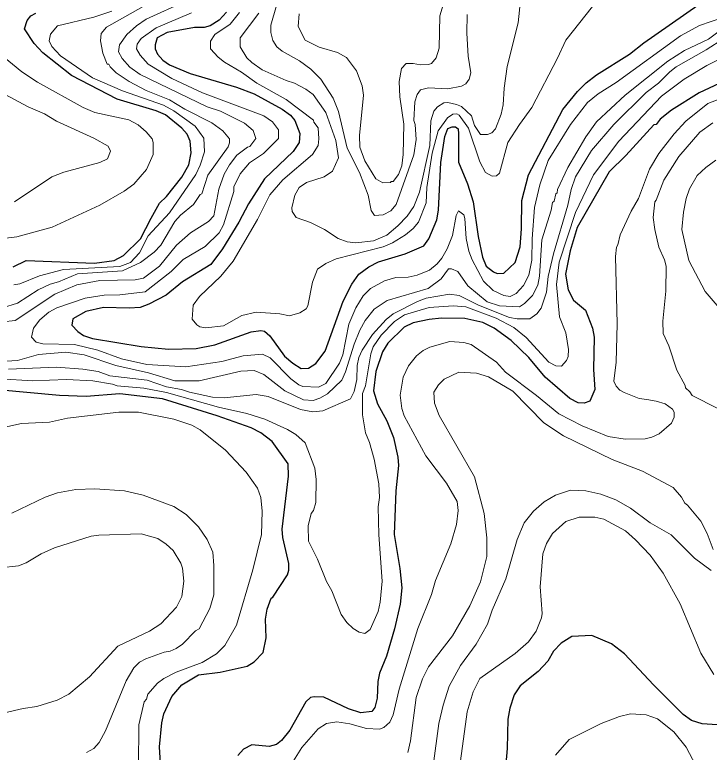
# Model space of a CAD drawing. Extents: x 598.3 to 623.2, y 6902.2 to 6930.1.
# Drawn here: x 615.758 to 617.225, y 6913.109 to 6914.667 of the extents above; entities that cross this region are included whole.
import ezdxf

# ---------------------------------------------------------------- set-up
doc = ezdxf.new("R2010")
doc.units = 0
doc.header["$LTSCALE"] = 0.032
doc.layers.add('1', color=7, linetype='Continuous', lineweight=25)
doc.layers.add('2', color=7, linetype='Continuous', lineweight=13)

msp = doc.modelspace()

# ---------------------------------------------------------------- linework, layer by layer
at = {"layer": '1'}
for points in [[(615.891, 6913.9979), (615.9031, 6913.9894), (615.9223, 6913.9831), (616.0251, 6913.9661), (616.0824, 6913.9605), (616.1411, 6913.962), (616.1805, 6913.9694), (616.2572, 6913.9975), (616.278, 6914), (616.2857, 6913.9983), (616.2964, 6913.9884), (616.3279, 6913.9457), (616.3451, 6913.9309), (616.3626, 6913.92), (616.3783, 6913.9203), (616.394, 6913.9306), (616.4133, 6913.9564), (616.4517, 6914.0623), (616.4702, 6914.0982), (616.4847, 6914.1191), (616.5059, 6914.1347), (616.5259, 6914.145), (616.5826, 6914.1618), (616.6223, 6914.1792), (616.6329, 6914.1938), (616.6495, 6914.2341), (616.653, 6914.2546), (616.6581, 6914.3553), (616.666, 6914.41), (616.6726, 6914.4265), (616.6815, 6914.4303), (616.6886, 6914.4307), (616.6946, 6914.4259), (616.695, 6914.4156), (616.6953, 6914.3972), (616.6954, 6914.3762), (616.6952, 6914.356), (616.714, 6914.3102), (616.7259, 6914.2718), (616.7364, 6914.1983), (616.7461, 6914.1552), (616.7536, 6914.136), (616.7691, 6914.124), (616.7769, 6914.1208), (616.7913, 6914.1212), (616.8149, 6914.1435), (616.8254, 6914.1766), (616.8286, 6914.2151), (616.829, 6914.2745), (616.8428, 6914.3291), (616.9154, 6914.4667), (616.9466, 6914.505), (616.9652, 6914.5236), (616.9868, 6914.5402), (617.0563, 6914.5839), (617.0868, 6914.608), (617.201, 6914.6873)], [(615.7547, 6914.1346), (615.782, 6914.1482), (615.9267, 6914.1426), (615.9678, 6914.1482), (615.9878, 6914.1582), (616.0233, 6914.1938), (616.046, 6914.2375), (616.0638, 6914.2691), (616.0788, 6914.2832), (616.1111, 6914.3239), (616.1254, 6914.3498), (616.1308, 6914.3757), (616.1287, 6914.3998), (616.1219, 6914.4146), (616.1111, 6914.4278), (616.0766, 6914.4558), (616.0569, 6914.464), (615.9744, 6914.4885), (615.8779, 6914.5389), (615.8173, 6914.5865), (615.7988, 6914.6067), (615.7789, 6914.6371), (615.7839, 6914.6547), (615.7917, 6914.6647), (615.8025, 6914.6704)], [(616.2049, 6914.6727), (616.1897, 6914.6556), (616.171, 6914.6439), (616.1579, 6914.6405), (616.1378, 6914.6404), (616.0796, 6914.6298), (616.0589, 6914.6184), (616.0547, 6914.6038), (616.0546, 6914.5949), (616.0593, 6914.584), (616.0708, 6914.571), (616.0846, 6914.5616), (616.1287, 6914.5431), (616.2263, 6914.5139), (616.2637, 6914.4998), (616.3225, 6914.4674), (616.3407, 6914.4547), (616.3494, 6914.4438), (616.3598, 6914.4165), (616.3584, 6914.3974), (616.346, 6914.3779), (616.2853, 6914.3204), (616.2518, 6914.2679), (616.2314, 6914.2287), (616.1971, 6914.1724), (616.1719, 6914.1392), (616.1125, 6914.1029), (616.0776, 6914.0748), (616.0413, 6914.0554), (616.0229, 6914.0486), (615.9999, 6914.047), (615.9452, 6914.0486), (615.908, 6914.0401), (615.8807, 6914.0249), (615.8786, 6914.0112), (615.891, 6913.9979)], [(617.2455, 6914.5222), (617.2032, 6914.5019), (617.1454, 6914.4657), (617.1211, 6914.4463), (617.1127, 6914.435), (617.1076, 6914.4344), (617.0486, 6914.3698), (617.0131, 6914.335), (616.946, 6914.2175), (616.9309, 6914.1681), (616.9211, 6914.1194), (616.9267, 6914.0861), (616.9384, 6914.0639), (616.9634, 6914.0431), (616.978, 6914.0047), (616.9816, 6913.9858), (616.98, 6913.9179), (616.9831, 6913.8752), (616.9728, 6913.8506), (616.9605, 6913.8464), (616.9483, 6913.8471), (616.9304, 6913.8562), (616.8786, 6913.9016), (616.8438, 6913.9428), (616.8062, 6913.9787), (616.7706, 6914.0048), (616.7466, 6914.017), (616.7083, 6914.0252), (616.659, 6914.0261), (616.6332, 6914.0236), (616.5992, 6914.0159), (616.5802, 6914.0074), (616.5463, 6913.9735), (616.5347, 6913.9546), (616.5205, 6913.9136), (616.5154, 6913.8728), (616.524, 6913.8454), (616.5436, 6913.8094), (616.5582, 6913.7742), (616.5672, 6913.7327), (616.5687, 6913.7149), (616.5631, 6913.6614), (616.5591, 6913.5687), (616.5712, 6913.4969), (616.5752, 6913.4564), (616.572, 6913.4221)], [(616.0669, 6913.062), (616.0637, 6913.1201), (616.0685, 6913.1709), (616.0728, 6913.1897), (616.0901, 6913.2268), (616.1109, 6913.2515), (616.146, 6913.2722), (616.1919, 6913.2781), (616.249, 6913.2905), (616.2639, 6913.3001), (616.2826, 6913.3194), (616.2887, 6913.3506), (616.2879, 6913.3904), (616.2911, 6913.4115), (616.2998, 6913.4346), (616.3034, 6913.4362), (616.334, 6913.4836), (616.3372, 6913.4935), (616.3372, 6913.5079), (616.3244, 6913.5627), (616.3228, 6913.5801), (616.3364, 6913.6922), (616.3356, 6913.7182), (616.3014, 6913.7655), (616.2779, 6913.7841), (616.2572, 6913.794), (616.1856, 6913.8197), (616.0698, 6913.8553), (615.9798, 6913.8665), (615.9089, 6913.8609), (615.8525, 6913.8626), (615.7214, 6913.8747)], [(616.572, 6913.4221), (616.5601, 6913.3694), (616.5429, 6913.312), (616.5283, 6913.2761), (616.525, 6913.2586), (616.5234, 6913.223), (616.5186, 6913.2037), (616.5124, 6913.1951), (616.4887, 6913.1923), (616.4629, 6913.2006), (616.4108, 6913.2251), (616.3905, 6913.2262), (616.3825, 6913.2244), (616.373, 6913.2157), (616.3391, 6913.1553), (616.3212, 6913.1334), (616.3105, 6913.1251), (616.2955, 6913.1211), (616.2589, 6913.1247), (616.241, 6913.1153), (616.2293, 6913.1021)], [(617.38, 6913.0992), (617.3194, 6913.1483), (617.2944, 6913.1581), (617.2523, 6913.1663), (617.2102, 6913.1687), (617.187, 6913.1762), (617.1696, 6913.1887), (617.1074, 6913.2511), (617.0461, 6913.3171), (617.0186, 6913.3381), (616.9768, 6913.3557), (616.9347, 6913.3532), (616.9118, 6913.3393), (616.8959, 6913.3225), (616.884, 6913.301), (616.8636, 6913.2798), (616.8257, 6913.2491), (616.8126, 6913.2305), (616.8036, 6913.2022), (616.7995, 6913.179), (616.7979, 6913.1168), (616.7906, 6913.029)]]:
    msp.add_lwpolyline(points, dxfattribs=at)
at = {"layer": '2'}
for points in [[(616.7137, 6914.6675), (616.7128, 6914.6286), (616.7154, 6914.5795), (616.721, 6914.5448), (616.7177, 6914.5313), (616.711, 6914.5214), (616.7012, 6914.5162), (616.673, 6914.511), (616.6319, 6914.5125), (616.6151, 6914.5084), (616.6078, 6914.4989), (616.6028, 6914.4831), (616.6012, 6914.4435), (616.6037, 6914.4354), (616.606, 6914.4035), (616.6012, 6914.3711), (616.5639, 6914.2666), (616.5522, 6914.2531), (616.5361, 6914.2444), (616.5181, 6914.2433), (616.5109, 6914.2535), (616.5042, 6914.2862), (616.4863, 6914.3342), (616.4604, 6914.3854), (616.4418, 6914.4629), (616.4302, 6914.4909), (616.4044, 6914.5311), (616.3832, 6914.5523), (616.3597, 6914.5701), (616.3229, 6914.5901), (616.3116, 6914.5997), (616.3031, 6914.6126), (616.2985, 6914.63), (616.2985, 6914.645), (616.3211, 6914.7241)], [(615.7321, 6914.0479), (615.7636, 6914.0581), (615.8077, 6914.0858), (615.8325, 6914.0982), (615.8505, 6914.1029), (615.8907, 6914.12), (615.9853, 6914.1259), (616.0235, 6914.1438), (616.0523, 6914.1652), (616.0663, 6914.1803), (616.0962, 6914.2302), (616.108, 6914.2436), (616.1352, 6914.2661), (616.1494, 6914.2872), (616.1528, 6914.2887), (616.1661, 6914.328), (616.2084, 6914.3884), (616.2118, 6914.3968), (616.2116, 6914.4047), (616.1978, 6914.422), (616.174, 6914.4387), (616.1174, 6914.4678), (616.085, 6914.4873), (616.0356, 6914.5071), (615.9995, 6914.5259), (615.9719, 6914.5446), (615.9593, 6914.5571), (615.9568, 6914.5625), (615.9535, 6914.563), (615.9442, 6914.586), (615.9391, 6914.6119), (615.9407, 6914.6273), (615.9515, 6914.6408), (616.068, 6914.7075)], [(616.1191, 6914.6961), (616.0354, 6914.6579), (616.0152, 6914.6438), (615.9945, 6914.6254), (615.9793, 6914.6035), (615.9771, 6914.5887), (615.985, 6914.5751), (616.0013, 6914.5564), (616.0232, 6914.5408), (616.1643, 6914.4727), (616.1923, 6914.4635), (616.2432, 6914.4382), (616.2612, 6914.4224), (616.2674, 6914.4055), (616.2544, 6914.3887), (616.2497, 6914.3876), (616.2271, 6914.3706), (616.2115, 6914.3501), (616.2003, 6914.3302), (616.1893, 6914.299), (616.1784, 6914.2421), (616.1674, 6914.2303), (616.1294, 6914.2067), (616.0997, 6914.1802), (616.0636, 6914.1361), (616.0296, 6914.1109), (616.0124, 6914.107), (615.9377, 6914.1054), (615.8894, 6914.0964), (615.8424, 6914.0769), (615.7592, 6914.021), (615.7328, 6914.018)], [(616.8259, 6914.6972), (616.8212, 6914.6504), (616.7979, 6914.5576), (616.7915, 6914.512), (616.7896, 6914.4772), (616.785, 6914.4569), (616.7734, 6914.426), (616.7655, 6914.4179), (616.7568, 6914.4139), (616.7414, 6914.4139), (616.7293, 6914.4335), (616.7225, 6914.4533), (616.7019, 6914.4733), (616.6913, 6914.4779), (616.6724, 6914.4817), (616.6641, 6914.481), (616.6506, 6914.4728), (616.6434, 6914.4635), (616.6366, 6914.4428), (616.6346, 6914.3909), (616.6126, 6914.2921), (616.601, 6914.2622), (616.5868, 6914.2414), (616.5674, 6914.2212), (616.5441, 6914.2018), (616.5159, 6914.1897)], [(616.3987, 6914.3906), (616.3871, 6914.3722), (616.3245, 6914.3184), (616.2966, 6914.2865), (616.2707, 6914.2346), (616.2192, 6914.1464), (616.1929, 6914.1148), (616.1482, 6914.0718), (616.135, 6914.0534), (616.1326, 6914.0243), (616.1425, 6914.0119), (616.1489, 6914.0075), (616.1618, 6914.0058), (616.1992, 6914.01), (616.2379, 6914.0314), (616.2676, 6914.0389), (616.3178, 6914.0349), (616.3383, 6914.0309), (616.3601, 6914.0374), (616.3735, 6914.0455), (616.3769, 6914.0523), (616.3867, 6914.1024), (616.3975, 6914.1298), (616.415, 6914.1417), (616.4366, 6914.1511), (616.5358, 6914.1769), (616.5556, 6914.1853), (616.5834, 6914.2023), (616.5995, 6914.2155), (616.611, 6914.2286), (616.6269, 6914.2699), (616.6285, 6914.3019), (616.6398, 6914.375), (616.6526, 6914.4216), (616.6722, 6914.4497), (616.6832, 6914.4574), (616.6918, 6914.4581), (616.6967, 6914.455), (616.716, 6914.4278), (616.7403, 6914.3563), (616.7522, 6914.3342), (616.7664, 6914.3264), (616.7752, 6914.3265), (616.7819, 6914.3324), (616.7997, 6914.3973), (616.8237, 6914.4356), (616.8503, 6914.4713), (616.9044, 6914.5757), (616.9216, 6914.6135), (616.9783, 6914.6849)], [(616.3584, 6914.669), (616.3567, 6914.6426), (616.3714, 6914.6137), (616.4007, 6914.599), (616.4396, 6914.5876), (616.4586, 6914.5772), (616.4798, 6914.5487), (616.4917, 6914.5171), (616.4943, 6914.4971), (616.4863, 6914.4122), (616.487, 6914.3873), (616.4972, 6914.3586), (616.5204, 6914.3207), (616.5356, 6914.3118), (616.5516, 6914.3126), (616.5529, 6914.315), (616.5574, 6914.3152), (616.5682, 6914.3293), (616.5752, 6914.3482), (616.5784, 6914.372), (616.5801, 6914.4362), (616.5712, 6914.4939), (616.5697, 6914.5261), (616.575, 6914.5533), (616.5844, 6914.5643), (616.5998, 6914.5643), (616.6152, 6914.5611), (616.6322, 6914.5619), (616.6384, 6914.5644), (616.6481, 6914.5765), (616.6546, 6914.5965), (616.6558, 6914.6651), (616.6625, 6914.688)], [(616.1311, 6914.6709), (616.057, 6914.6395), (616.0247, 6914.6167), (616.0168, 6914.6049), (616.0153, 6914.5953), (616.0226, 6914.5818), (616.0401, 6914.5627), (616.0901, 6914.5326), (616.1542, 6914.5023), (616.2841, 6914.4533), (616.3022, 6914.4406), (616.3153, 6914.4241), (616.3147, 6914.4054), (616.2837, 6914.3738), (616.2538, 6914.3545), (616.2343, 6914.331), (616.2209, 6914.3033), (616.2207, 6914.2934), (616.1986, 6914.223), (616.1898, 6914.2062), (616.1604, 6914.1778), (616.1136, 6914.1497), (616.0881, 6914.1249), (616.0337, 6914.082), (615.98, 6914.0757), (615.9471, 6914.0745), (615.9066, 6914.0681), (615.8469, 6914.0479), (615.8303, 6914.0388), (615.8109, 6914.0226), (615.7974, 6914.0048), (615.7932, 6913.9859), (615.803, 6913.9756), (615.8174, 6913.9718), (615.8839, 6913.9701), (615.9336, 6913.9582), (615.9836, 6913.94), (616.0372, 6913.9281), (616.1193, 6913.9233), (616.1955, 6913.9343), (616.2404, 6913.9467), (616.2812, 6913.9498), (616.2971, 6913.9424), (616.3413, 6913.8981), (616.3578, 6913.8854), (616.3664, 6913.882), (616.3993, 6913.8805), (616.4147, 6913.8881), (616.444, 6913.9311), (616.4506, 6913.9483), (616.4636, 6914.0133), (616.4784, 6914.0476), (616.4939, 6914.0734), (616.5094, 6914.0886), (616.5389, 6914.1049), (616.5626, 6914.1119), (616.5888, 6914.1127), (616.6079, 6914.1167), (616.6342, 6914.1274), (616.6505, 6914.1409), (616.6601, 6914.1529), (616.6711, 6914.1727), (616.6822, 6914.2011), (616.6903, 6914.2429), (616.6951, 6914.2531), (616.7062, 6914.2446), (616.7087, 6914.237), (616.7112, 6914.1944), (616.7169, 6914.1674), (616.724, 6914.1495), (616.7479, 6914.1045), (616.7684, 6914.0847), (616.7909, 6914.0742), (616.8043, 6914.0722), (616.8171, 6914.0779), (616.8326, 6914.0949), (616.8441, 6914.117), (616.8504, 6914.1488), (616.8505, 6914.1934), (616.8554, 6914.2597), (616.8667, 6914.308), (616.8846, 6914.3591), (616.9321, 6914.4354), (616.9678, 6914.4817), (616.9901, 6914.5), (617.0284, 6914.5237), (617.164, 6914.6228), (617.2043, 6914.6448), (617.2537, 6914.6614)], [(615.9631, 6914.6751), (615.9247, 6914.6623)], [(616.2327, 6914.6718), (616.2127, 6914.647), (616.1809, 6914.6256), (616.1713, 6914.6114), (616.1713, 6914.5953), (616.1875, 6914.5773), (616.201, 6914.5669), (616.2372, 6914.5456), (616.2693, 6914.5224), (616.3311, 6914.4881), (616.3888, 6914.4448), (616.3895, 6914.4401), (616.3986, 6914.4283), (616.4005, 6914.405), (616.3987, 6914.3906)], [(616.5159, 6914.1897), (616.4784, 6914.1855), (616.4601, 6914.1872), (616.4412, 6914.1942), (616.412, 6914.2137), (616.3829, 6914.2282), (616.3521, 6914.2389), (616.3437, 6914.2513), (616.343, 6914.2594), (616.3498, 6914.286), (616.3585, 6914.3019), (616.3743, 6914.3124), (616.4112, 6914.3245), (616.4294, 6914.3369), (616.4417, 6914.3652), (616.4361, 6914.4014), (616.4148, 6914.461), (616.3882, 6914.4986), (616.3727, 6914.5102), (616.3489, 6914.5229), (616.3315, 6914.5282), (616.2807, 6914.5507), (616.2585, 6914.5661), (616.2484, 6914.5762), (616.234, 6914.5992), (616.2338, 6914.6185), (616.2737, 6914.6707)], [(616.782, 6914.052), (616.8242, 6914.05), (616.8345, 6914.0569), (616.8515, 6914.0738), (616.8626, 6914.0956), (616.8666, 6914.1148), (616.8713, 6914.1919), (616.891, 6914.2546), (616.8939, 6914.2705), (616.8973, 6914.2736), (616.9007, 6914.2888), (616.9039, 6914.291), (616.9046, 6914.2976), (616.9264, 6914.3447), (616.9643, 6914.4092), (616.9869, 6914.4406), (617.0469, 6914.4975), (617.1376, 6914.5689), (617.1726, 6914.5915), (617.2231, 6914.6158), (617.2878, 6914.664)], [(615.9247, 6914.6623), (615.8482, 6914.6438), (615.8335, 6914.6262), (615.8306, 6914.6122), (615.8361, 6914.6001), (615.8549, 6914.5804), (615.9225, 6914.534), (615.9854, 6914.5067), (616.0723, 6914.4758), (616.0942, 6914.4641), (616.1387, 6914.4317), (616.1574, 6914.4066), (616.1591, 6914.3773), (616.1498, 6914.3492), (616.1402, 6914.3296), (616.0849, 6914.2486), (616.0397, 6914.1999), (616.0213, 6914.1644), (616.0024, 6914.1438), (615.98, 6914.135), (615.8609, 6914.1291), (615.8101, 6914.1158), (615.7686, 6914.0985), (615.756, 6914.0964)], [(617.2557, 6914.6172), (617.2183, 6914.5931), (617.1546, 6914.5569), (617.1415, 6914.5469), (617.1176, 6914.5223), (617.0915, 6914.5026), (617.0236, 6914.4354), (616.9758, 6914.3804), (616.9425, 6914.325), (616.9331, 6914.2983), (616.9263, 6914.2647), (616.8959, 6914.1623), (616.8845, 6914.114), (616.8812, 6914.0811), (616.8699, 6914.0471), (616.8609, 6914.0349), (616.846, 6914.0244), (616.8192, 6914.0244), (616.8028, 6914.0274), (616.7376, 6914.0533), (616.6966, 6914.0737), (616.6762, 6914.077), (616.6271, 6914.0681), (616.6084, 6914.0616)], [(616.5252, 6913.4065), (616.53, 6913.426), (616.534, 6913.4707), (616.5267, 6913.5685), (616.5258, 6913.6271), (616.5283, 6913.6472), (616.5267, 6913.6761), (616.517, 6913.7279), (616.5074, 6913.7632), (616.4991, 6913.7835), (616.4927, 6913.8215), (616.4926, 6913.8669), (616.4991, 6913.8833), (616.5103, 6913.9506), (616.5151, 6913.9654), (616.5319, 6913.9901), (616.5597, 6914.0193), (616.5809, 6914.033), (616.6333, 6914.0486), (616.6843, 6914.052), (616.711, 6914.0503), (616.7747, 6914.0259), (616.8121, 6914.0061), (616.838, 6913.9851), (616.8857, 6913.9334), (616.9005, 6913.9257), (616.9131, 6913.9244), (616.9235, 6913.9366), (616.9266, 6913.9448), (616.9274, 6913.9597), (616.9218, 6913.995), (616.9088, 6914.029), (616.9023, 6914.0975), (616.908, 6914.1445), (616.9425, 6914.2493), (616.9802, 6914.3291), (617.0338, 6914.4003), (617.1238, 6914.4953), (617.172, 6914.531), (617.2194, 6914.5601), (617.2971, 6914.599)], [(615.6317, 6914.1823), (615.7623, 6914.1976), (615.8373, 6914.2187), (615.9378, 6914.265), (615.989, 6914.2946), (616.0096, 6914.3095), (616.036, 6914.3399), (616.0506, 6914.372), (616.0506, 6914.3973), (616.048, 6914.4052), (616.0357, 6914.4199), (616.0183, 6914.4348), (615.9987, 6914.4454), (615.9269, 6914.4605), (615.9023, 6914.471), (615.806, 6914.525), (615.7726, 6914.5469), (615.7332, 6914.579)], [(615.7374, 6914.499), (615.7861, 6914.4723), (615.8211, 6914.4581), (615.8465, 6914.4422), (615.9247, 6914.4063), (615.955, 6914.3894), (615.9601, 6914.3791), (615.9542, 6914.3628), (615.9379, 6914.3551), (615.8616, 6914.3345), (615.836, 6914.325), (615.7577, 6914.272)], [(617.2714, 6914.4987), (617.2218, 6914.4796), (617.1755, 6914.4425), (617.1509, 6914.4154), (617.1186, 6914.3738), (617.0986, 6914.341), (617.0755, 6914.2786), (617.0598, 6914.2519), (617.0366, 6914.2021), (617.0318, 6914.1807), (617.0286, 6914.1762), (617.0265, 6914.1561), (617.0302, 6914.0141), (617.0285, 6913.9332), (617.023, 6913.8933), (617.028, 6913.8824), (617.0358, 6913.8739), (617.045, 6913.8688), (617.0769, 6913.8561), (617.0928, 6913.8545), (617.1125, 6913.8504), (617.1317, 6913.8448), (617.1475, 6913.8341), (617.1508, 6913.8271), (617.1509, 6913.8168), (617.145, 6913.8039), (617.1192, 6913.7815), (617.1033, 6913.7743), (617.0897, 6913.7712), (617.0474, 6913.7701), (617.0113, 6913.7758), (616.9562, 6913.7983), (616.9074, 6913.824), (616.8598, 6913.8629), (616.7943, 6913.9122), (616.7758, 6913.9331), (616.7221, 6913.9703), (616.7064, 6913.975), (616.6768, 6913.9765), (616.635, 6913.9651), (616.6206, 6913.958), (616.6066, 6913.9463), (616.5893, 6913.9254), (616.5784, 6913.9013), (616.5721, 6913.8635), (616.5756, 6913.8352), (616.5805, 6913.8196), (616.6259, 6913.7352), (616.6701, 6913.6777), (616.6925, 6913.6389), (616.6942, 6913.6194), (616.6909, 6913.59), (616.6791, 6913.5493), (616.6463, 6913.4721), (616.6381, 6913.4424), (616.6093, 6913.3706), (616.57, 6913.2422), (616.5575, 6913.1877), (616.5499, 6913.1727), (616.5372, 6913.1613), (616.5281, 6913.1575), (616.5007, 6913.1587), (616.4655, 6913.1687), (616.4382, 6913.1729), (616.4166, 6913.1695), (616.3991, 6913.1584), (616.3644, 6913.119), (616.3399, 6913.0794)], [(617.1563, 6913.9162), (617.1395, 6913.9675), (617.1274, 6913.9937), (617.1265, 6914.0195), (617.133, 6914.0832), (617.1338, 6914.1361), (617.1304, 6914.1493), (617.1181, 6914.1761), (617.1096, 6914.2132), (617.1063, 6914.2391), (617.1096, 6914.2718), (617.1129, 6914.2752), (617.1291, 6914.3177), (617.1609, 6914.3675), (617.2049, 6914.4193), (617.2323, 6914.4387)], [(617.2384, 6914.3597), (617.2177, 6914.3445), (617.1996, 6914.3275), (617.183, 6914.2995), (617.176, 6914.2789), (617.1701, 6914.2501), (617.167, 6914.2132), (617.1815, 6914.1477), (617.2159, 6914.0826), (617.2661, 6914.0241)], [(615.728, 6913.9346), (615.7641, 6913.9369), (615.8082, 6913.9492), (615.8661, 6913.9539), (615.9045, 6913.9483), (615.9716, 6913.926), (616.0408, 6913.9103), (616.0964, 6913.8936), (616.1478, 6913.894), (616.2353, 6913.9143), (616.2639, 6913.9152), (616.2838, 6913.907), (616.3286, 6913.8724), (616.3675, 6913.8536), (616.3882, 6913.852), (616.4021, 6913.8568), (616.4186, 6913.8662), (616.4485, 6913.8953), (616.4568, 6913.9127), (616.4747, 6913.9708), (616.4865, 6914.0007), (616.498, 6914.0214), (616.5169, 6914.0453), (616.5445, 6914.0632), (616.6309, 6914.089), (616.6588, 6914.1095), (616.6743, 6914.1304), (616.6807, 6914.1303), (616.694, 6914.1248), (616.7146, 6914.0947), (616.756, 6914.0607), (616.782, 6914.052)], [(616.6084, 6914.0616), (616.5571, 6914.0353), (616.5425, 6914.0231), (616.5136, 6913.9918), (616.4917, 6913.9586), (616.4845, 6913.9432), (616.4814, 6913.9259), (616.4806, 6913.8968), (616.4749, 6913.8709), (616.4668, 6913.8554), (616.4088, 6913.8302), (616.3878, 6913.828), (616.3613, 6913.8329), (616.2933, 6913.8609), (616.268, 6913.865), (616.2005, 6913.8577), (616.1754, 6913.8592), (616.1268, 6913.8697), (616.1104, 6913.8755), (616.0782, 6913.8811), (616.0375, 6913.8949), (615.9585, 6913.9045), (615.9341, 6913.9135), (615.9021, 6913.9183), (615.8462, 6913.9223), (615.7445, 6913.9183)], [(617.243, 6913.8349), (617.1889, 6913.8626), (617.1839, 6913.8706), (617.1745, 6913.8786), (617.1742, 6913.884), (617.1563, 6913.9162)], [(616.5883, 6913.1083), (616.5937, 6913.1333), (616.606, 6913.2246), (616.6192, 6913.2641), (616.6318, 6913.2892), (616.6825, 6913.3547), (616.719, 6913.4184), (616.7414, 6913.4689), (616.7549, 6913.5226), (616.7549, 6913.5621), (616.7493, 6913.6135), (616.7291, 6913.6907), (616.6547, 6913.8202), (616.6448, 6913.8466), (616.6434, 6913.8699), (616.6529, 6913.8851), (616.6652, 6913.8973), (616.696, 6913.9117), (616.733, 6913.9101), (616.7585, 6913.902), (616.8098, 6913.8715), (616.8753, 6913.8052), (616.9169, 6913.7773), (617.0199, 6913.7276), (617.0839, 6913.7029), (617.1484, 6913.6682), (617.1662, 6913.6479), (617.1729, 6913.6349), (617.1792, 6913.6308), (617.2068, 6913.5968), (617.2203, 6913.5714), (617.233, 6913.5375)], [(615.7263, 6913.8982), (615.7953, 6913.894), (615.8676, 6913.8964), (615.9231, 6913.894), (615.9647, 6913.8868), (615.9745, 6913.8832), (616.0308, 6913.8779), (616.0785, 6913.8689), (616.1881, 6913.8383), (616.248, 6913.8245), (616.2861, 6913.8129), (616.3343, 6913.7911), (616.3514, 6913.7803), (616.3713, 6913.7628), (616.3915, 6913.709), (616.3947, 6913.685), (616.394, 6913.6364), (616.3888, 6913.62), (616.3843, 6913.6133), (616.3777, 6913.5871), (616.3786, 6913.555), (616.3974, 6913.5171), (616.4164, 6913.4697), (616.4277, 6913.4502), (616.4471, 6913.4002), (616.4592, 6913.3829), (616.4726, 6913.3704), (616.4851, 6913.3628), (616.4973, 6913.3599), (616.509, 6913.3681), (616.5252, 6913.4065)], [(616.0192, 6913.0792), (616.02, 6913.1669), (616.0313, 6913.2154), (616.0362, 6913.2208), (616.039, 6913.2313), (616.0592, 6913.2549), (616.0726, 6913.265), (616.0988, 6913.2778), (616.1539, 6913.2984), (616.1839, 6913.3165), (616.202, 6913.3344), (616.2264, 6913.3771), (616.2605, 6913.494), (616.2789, 6913.5689), (616.2806, 6913.6186), (616.2774, 6913.647), (616.2708, 6913.6666), (616.2465, 6913.7008), (616.2032, 6913.7472), (616.1499, 6913.79), (616.1322, 6913.8002), (616.0942, 6913.8124), (616.0196, 6913.8277), (615.9776, 6913.8276), (615.8692, 6913.8147), (615.8312, 6913.8065), (615.7725, 6913.8035), (615.7235, 6913.7928)], [(615.7515, 6913.6141), (615.8224, 6913.6479), (615.8484, 6913.6569), (615.8872, 6913.6641), (615.9272, 6913.6657), (615.9897, 6913.6611), (616.0294, 6913.6521), (616.0942, 6913.6279), (616.1201, 6913.6109), (616.146, 6913.5854), (616.1647, 6913.5584), (616.1761, 6913.5319), (616.1787, 6913.5035), (616.1786, 6913.4415), (616.17, 6913.4129), (616.1476, 6913.3694), (616.1395, 6913.3651), (616.1124, 6913.3373), (616.0991, 6913.3281), (616.0859, 6913.3224), (616.0736, 6913.3202), (616.0345, 6913.3063), (616.0216, 6913.2991), (616.0094, 6913.2869), (615.993, 6913.2598), (615.9498, 6913.1539), (615.9361, 6913.1297), (615.9253, 6913.1171), (615.9097, 6913.108)], [(617.2287, 6913.4928), (617.1935, 6913.5186), (617.1443, 6913.5681), (617.1003, 6913.5934), (617.0585, 6913.6245), (617.0278, 6913.6419), (616.996, 6913.6545), (616.9641, 6913.6609), (616.9315, 6913.6626), (616.8999, 6913.6524), (616.876, 6913.6379), (616.8537, 6913.618), (616.8341, 6913.5935), (616.819, 6913.5584), (616.7954, 6913.4755), (616.7664, 6913.4088), (616.7564, 6913.3798), (616.7322, 6913.3369), (616.6996, 6913.2921), (616.6756, 6913.2486), (616.6626, 6913.2084), (616.6538, 6913.1699), (616.6416, 6913.0805)], [(616.6992, 6913.0905), (616.7137, 6913.1941), (616.7261, 6913.2365), (616.7403, 6913.265), (616.8151, 6913.3178), (616.8428, 6913.3425), (616.859, 6913.3647), (616.8707, 6913.393), (616.8722, 6913.4022), (616.8675, 6913.4583), (616.8733, 6913.5284), (616.8811, 6913.5498), (616.894, 6913.5709), (616.9221, 6913.5967), (616.9503, 6913.6057), (616.9832, 6913.6058), (617.0022, 6913.6012), (617.0478, 6913.5769), (617.0694, 6913.5578), (617.1, 6913.5255), (617.1272, 6913.4872), (617.1636, 6913.4224), (617.2069, 6913.318), (617.2344, 6913.2734)], [(615.7361, 6913.1919), (615.7758, 6913.2012), (615.8049, 6913.2052), (615.8478, 6913.2187), (615.872, 6913.2315), (615.9156, 6913.2685), (615.9755, 6913.3331), (616.0424, 6913.3645), (616.0665, 6913.3804), (616.0999, 6913.4154), (616.1106, 6913.4383), (616.1154, 6913.4702), (616.1123, 6913.498), (616.1088, 6913.5082), (616.0928, 6913.5354), (616.078, 6913.5486), (616.0599, 6913.5604), (616.0251, 6913.5702), (615.9353, 6913.5678), (615.9194, 6913.5654), (615.842, 6913.5405), (615.8141, 6913.528), (615.7823, 6913.5089), (615.7661, 6913.5031), (615.7262, 6913.4983)], [(617.1968, 6913.0808), (617.1758, 6913.1197), (617.1503, 6913.1523), (617.1153, 6913.1792), (617.0918, 6913.1877), (617.0586, 6913.1898), (617.0356, 6913.1843), (616.9968, 6913.1698), (616.9292, 6913.1361), (616.8998, 6913.1024)]]:
    msp.add_lwpolyline(points, dxfattribs=at)

doc.saveas('drawing.dxf')
